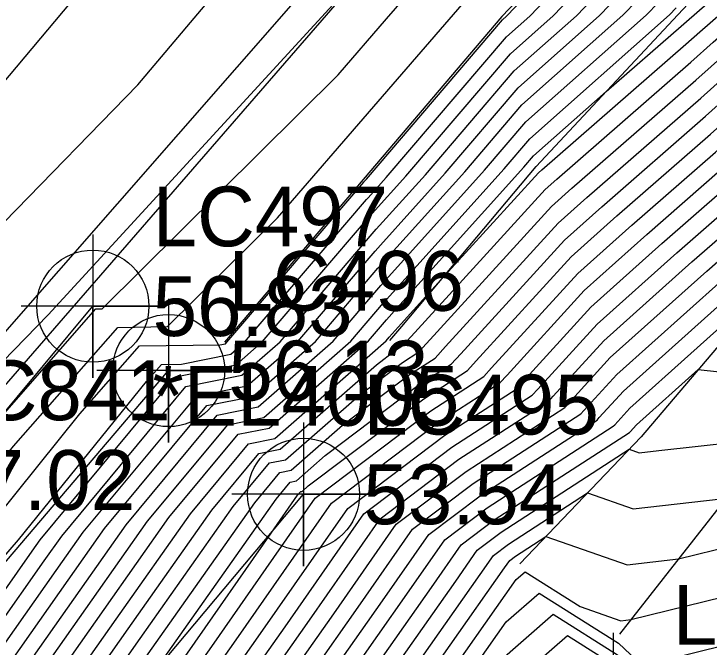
# Model space of a CAD drawing. Extents: x 2188792 to 2191981, y 386090 to 389710.
# Drawn here: x 2190863.94 to 2190893.01, y 388571.57 to 388598.04 of the extents above; entities that cross this region are included whole.
import ezdxf

# ---------------------------------------------------------------- set-up
doc = ezdxf.new("R2010")
doc.units = 0
for name, color, linetype in [('DTM Contours Major', 7, 'Continuous'), ('DTM Contours Minor', 7, 'Continuous'), ('Exist DTM Breakline', 7, 'Continuous'), ('Exist DTM Breakline Cogo Comment', 7, 'Continuous'), ('Exist DTM Breakline Cogo Elevation', 7, 'Continuous'), ('Exist DTM Breakline Cogo Number', 7, 'Continuous'), ('Exist DTM Breakline Cogo Point CELL', 7, 'Continuous'), ('Exist Roads EOP', 7, 'Continuous'), ('Exist Roads EOT', 7, 'Continuous'), ('Exist Roads EOT Cogo Elevation', 7, 'Continuous'), ('Exist Roads EOT Cogo Number', 7, 'Continuous'), ('PH Exist DTM Breakline', 7, 'Continuous')]:
    doc.layers.add(name, color=color, linetype=linetype)

msp = doc.modelspace()

# ---------------------------------------------------------------- linework, layer by layer
at = {"layer": 'DTM Contours Major'}
for points in [[(2190805.395, 388517.625), (2190821.914, 388537.405), (2190824.303, 388540.157), (2190838.013, 388555.521), (2190838.82, 388556.449), (2190851.579, 388570.723), (2190856.284, 388576.028), (2190858.731, 388578.644), (2190865.364, 388585.463), (2190879.154, 388600.491), (2190879.875, 388601.308), (2190880.028, 388601.459), (2190880.053, 388601.488), (2190880.079, 388601.518), (2190880.105, 388601.545), (2190894.811, 388617.101), (2190895.247, 388617.548), (2190895.696, 388618.008), (2190896.002, 388618.482), (2190914.299, 388637.97), (2190915.147, 388639.096), (2190915.794, 388639.956), (2190916.305, 388640.634), (2190928.768, 388654.303)], [(2190815.401, 388516.622), (2190831.804, 388536.007), (2190843.738, 388550.111), (2190845.864, 388552.248), (2190862.85, 388572.955), (2190864.7, 388575.582), (2190865.039, 388576.063), (2190870.698, 388582.868), (2190873.239, 388583.377), (2190874.326, 388584.331), (2190878.804, 388589.571), (2190878.921, 388589.701), (2190880.328, 388591.263), (2190884.7, 388596.377), (2190886.486, 388597.962), (2190890.543, 388602.182)], [(2190834.358, 388519.118), (2190842.056, 388528.788), (2190850.279, 388537.705), (2190855.644, 388544.436), (2190867.11, 388559.91), (2190874.991, 388567.307), (2190879.356, 388573.515), (2190881.284, 388576.28), (2190883.436, 388577.905), (2190888.328, 388581.067), (2190888.42, 388581.168), (2190889.426, 388582.27), (2190894.173, 388586.52), (2190894.713, 388586.99), (2190899.248, 388591.064), (2190899.642, 388591.022), (2190900.46, 388590.949), (2190906.218, 388593.25), (2190906.981, 388596.118), (2190912.36, 388599.815)], [(2190816.842, 388509.241), (2190831.372, 388524.701), (2190836.819, 388530.508), (2190837.397, 388531.235), (2190850.843, 388545.816), (2190852.024, 388547.298), (2190864.871, 388564.636), (2190869.725, 388571.527), (2190874.01, 388577.61), (2190875.059, 388578.872), (2190875.53, 388578.966), (2190877.673, 388580.847), (2190880.485, 388582.97), (2190881.553, 388583.66), (2190881.986, 388584.135), (2190886.697, 388589.294), (2190887.897, 388590.368), (2190892.661, 388594.519), (2190894.294, 388595.986), (2190898.446, 388599.61)], [(2190819.406, 388507.56), (2190835.589, 388524.813), (2190839.726, 388530.011), (2190850.561, 388541.761), (2190853.834, 388545.867), (2190868.89, 388566.186), (2190872.343, 388569.427), (2190874.256, 388572.147), (2190877.897, 388577.369), (2190881.961, 388580.437), (2190884.94, 388582.364), (2190885.203, 388582.652), (2190888.062, 388585.782), (2190891.035, 388588.444), (2190893.687, 388590.754), (2190897.083, 388593.805), (2190899.125, 388595.587), (2190902.961, 388599.066)], [(2190814.544, 388511.252), (2190827.166, 388524.683), (2190834.642, 388533.518), (2190840.081, 388539.946), (2190849.444, 388549.362), (2190854.594, 388555.64), (2190867.213, 388573.555), (2190869.524, 388576.837), (2190872.878, 388580.87), (2190874.384, 388581.172), (2190878.027, 388584.368), (2190879.399, 388585.973), (2190879.785, 388586.402), (2190884.443, 388591.57), (2190885.512, 388592.821), (2190891.353, 388598.003), (2190891.631, 388598.292)], [(2190833.128, 388513.423), (2190844.385, 388527.564), (2190849.997, 388533.65), (2190857.454, 388543.005), (2190865.329, 388553.633), (2190877.639, 388565.186), (2190884.457, 388574.883), (2190884.672, 388575.191), (2190884.911, 388575.372), (2190886.187, 388576.197), (2190889.579, 388575.018), (2190891.735, 388575.26), (2190894.006, 388575.82)]]:
    msp.add_lwpolyline(points, dxfattribs=at)
at = {"layer": 'DTM Contours Minor'}
for points in [[(2190799.379, 388516.326), (2190805.194, 388522.918), (2190815.499, 388535.258), (2190824.185, 388545.259), (2190833.127, 388555.28), (2190838.493, 388561.45), (2190851.869, 388576.416), (2190857.921, 388583.595), (2190869.126, 388595.084), (2190872.31, 388598.876), (2190890.349, 388617.063), (2190892.432, 388619.17), (2190905.906, 388633.912), (2190907.538, 388635.574), (2190925.63, 388655.347)], [(2190795.349, 388517.278), (2190804.993, 388528.211), (2190809.085, 388533.111), (2190824.067, 388550.362), (2190828.241, 388555.04), (2190838.165, 388566.451), (2190844.962, 388574.056), (2190857.675, 388589.138), (2190863.086, 388594.686), (2190871.473, 388604.676), (2190879.848, 388613.119), (2190891.729, 388625.142), (2190898.88, 388632.965), (2190907.105, 388641.339), (2190917.449, 388652.644)], [(2190809.212, 388515.623), (2190824.977, 388534.359), (2190828.513, 388538.582), (2190840.295, 388552.583), (2190842.531, 388555.253), (2190844.684, 388558.002), (2190862.211, 388577.858), (2190863.921, 388579.977), (2190868.281, 388584.942), (2190870.366, 388584.97), (2190874.961, 388589.522), (2190878.991, 388594.18), (2190883.127, 388598.962), (2190887.327, 388603.275), (2190891.358, 388607.539), (2190895.63, 388611.92), (2190900.025, 388616.428), (2190903.021, 388621.068), (2190910.07, 388628.576), (2190914.216, 388634.082), (2190917.383, 388638.288), (2190919.882, 388641.606), (2190927.359, 388649.807), (2190929.827, 388652.059)], [(2190814.851, 388519.037), (2190830.177, 388537.338), (2190833.827, 388541.675), (2190844.021, 388553.844), (2190853.832, 388566.377), (2190863.172, 388576.957), (2190866.701, 388581.33), (2190869.192, 388584.167), (2190872.546, 388584.212), (2190872.78, 388584.259), (2190872.845, 388584.316), (2190878.566, 388591.011), (2190878.575, 388591.02), (2190878.683, 388591.139), (2190884.376, 388597.799), (2190884.54, 388597.945), (2190890.108, 388603.738)], [(2190833.62, 388515.701), (2190843.453, 388528.053), (2190850.11, 388535.272), (2190856.73, 388543.577), (2190866.041, 388556.144), (2190876.58, 388566.034), (2190882.417, 388574.336), (2190883.317, 388575.627), (2190884.321, 388576.385), (2190889.67, 388579.843), (2190890.094, 388579.696), (2190890.91, 388579.787), (2190895.718, 388580.326), (2190901.333, 388579.698), (2190910.194, 388578.38), (2190918.886, 388578.946), (2190920.195, 388575.516), (2190922.608, 388580.255), (2190920.195, 388582.544), (2190913.321, 388583.382), (2190915.682, 388592.258), (2190917.519, 388593.52), (2190918.85, 388595.696), (2190924.704, 388603.347)], [(2190813.048, 388515.01), (2190831.237, 388536.505), (2190844.469, 388552.144), (2190845.147, 388552.825), (2190859.773, 388570.654), (2190862.981, 388574.752), (2190864.133, 388576.057), (2190869.481, 388582.684), (2190870.103, 388583.393), (2190870.941, 388583.404), (2190873.009, 388583.818), (2190873.586, 388584.324), (2190878.685, 388590.291), (2190878.748, 388590.361), (2190879.506, 388591.201), (2190884.538, 388597.088), (2190885.513, 388597.953), (2190890.325, 388602.96)], [(2190815.004, 388510.85), (2190829.519, 388526.295), (2190835.21, 388533.02), (2190839.35, 388537.914), (2190850.16, 388548.785), (2190852.943, 388552.177), (2190867.715, 388573.149), (2190870.421, 388576.991), (2190873.315, 388580.47), (2190874.614, 388580.731), (2190878.767, 388584.376), (2190879.517, 388585.253), (2190879.958, 388585.742), (2190885.266, 388591.632), (2190885.674, 388592.109), (2190888.708, 388594.801), (2190891.841, 388597.53), (2190892.064, 388597.73), (2190897.903, 388602.828)], [(2190834.112, 388517.979), (2190842.521, 388528.543), (2190850.223, 388536.894), (2190856.006, 388544.15), (2190866.754, 388558.655), (2190875.52, 388566.882), (2190880.377, 388573.789), (2190881.962, 388576.062), (2190883.731, 388577.398), (2190889.005, 388580.808), (2190889.064, 388580.872), (2190889.699, 388581.567), (2190894.801, 388586.135), (2190894.918, 388586.237), (2190895.903, 388587.122), (2190898.759, 388586.814), (2190904.707, 388586.283), (2190907.953, 388587.58), (2190909.881, 388594.831), (2190914.079, 388597.717), (2190917.121, 388602.69)], [(2190821.048, 388506.68), (2190834.85, 388521.396), (2190841.124, 388529.277), (2190850.392, 388539.327), (2190854.92, 388545.008), (2190867.822, 388562.421), (2190873.932, 388568.155), (2190877.316, 388572.968), (2190879.929, 388576.716), (2190882.846, 388578.918), (2190886.973, 388581.586), (2190887.134, 388581.762), (2190888.88, 388583.675), (2190892.918, 388587.29), (2190894.302, 388588.496), (2190898.756, 388592.496), (2190899.532, 388593.174), (2190904.426, 388597.612), (2190909.648, 388602.347)], [(2190815.463, 388510.448), (2190831.872, 388527.907), (2190835.777, 388532.523), (2190838.619, 388535.881), (2190850.876, 388548.208), (2190851.292, 388548.714), (2190868.218, 388572.744), (2190871.318, 388577.146), (2190873.751, 388580.071), (2190874.843, 388580.29), (2190879.508, 388584.383), (2190879.636, 388584.534), (2190880.131, 388585.083), (2190881.811, 388586.946), (2190885.879, 388591.401), (2190886.014, 388591.523), (2190892.046, 388596.777), (2190892.621, 388597.294), (2190898.038, 388602.023)], [(2190815.923, 388510.045), (2190834.225, 388529.519), (2190836.345, 388532.025), (2190837.887, 388533.848), (2190845.272, 388541.274), (2190850.956, 388547.438), (2190851.3, 388547.871), (2190855.051, 388552.932), (2190868.72, 388572.338), (2190872.216, 388577.301), (2190874.187, 388579.671), (2190875.072, 388579.848), (2190879.097, 388583.38), (2190879.895, 388583.983), (2190880.198, 388584.179), (2190880.7, 388584.728), (2190886.152, 388590.699), (2190886.642, 388591.138), (2190892.251, 388596.024), (2190893.179, 388596.858), (2190898.174, 388601.219)], [(2190817.754, 388518.234), (2190832.372, 388535.509), (2190843.007, 388548.078), (2190846.58, 388551.671), (2190861.199, 388569.492), (2190865.203, 388575.177), (2190865.936, 388576.218), (2190871.134, 388582.468), (2190873.468, 388582.936), (2190875.066, 388584.339), (2190878.923, 388588.852), (2190879.094, 388589.041), (2190881.151, 388591.324), (2190884.863, 388595.665), (2190887.46, 388597.97), (2190890.76, 388601.404)], [(2190813.165, 388512.459), (2190820.107, 388519.846), (2190832.939, 388535.012), (2190842.275, 388546.045), (2190847.296, 388551.094), (2190859.548, 388566.029), (2190865.705, 388574.771), (2190866.833, 388576.373), (2190871.57, 388582.069), (2190873.697, 388582.495), (2190875.806, 388584.346), (2190879.042, 388588.132), (2190879.267, 388588.381), (2190881.974, 388591.386), (2190885.025, 388594.954), (2190888.433, 388597.978), (2190890.978, 388600.626)], [(2190821.595, 388506.386), (2190834.604, 388520.257), (2190841.59, 388529.032), (2190850.336, 388538.516), (2190855.282, 388544.722), (2190867.466, 388561.165), (2190874.461, 388567.731), (2190878.336, 388573.242), (2190880.607, 388576.498), (2190883.141, 388578.411), (2190887.65, 388581.326), (2190887.777, 388581.465), (2190889.153, 388582.972), (2190893.545, 388586.905), (2190894.507, 388587.743), (2190899.314, 388592.06), (2190899.668, 388592.37), (2190904.914, 388597.127), (2190908.789, 388600.641)], [(2190816.383, 388509.643), (2190836.577, 388531.131), (2190836.912, 388531.527), (2190837.156, 388531.815), (2190838.322, 388532.988), (2190850.899, 388546.627), (2190851.662, 388547.584), (2190859.961, 388558.784), (2190869.223, 388571.933), (2190873.113, 388577.455), (2190874.623, 388579.272), (2190875.301, 388579.407), (2190878.385, 388582.113), (2190880.19, 388583.476), (2190880.876, 388583.92), (2190881.343, 388584.432), (2190886.425, 388589.997), (2190887.269, 388590.753), (2190892.456, 388595.271), (2190893.737, 388596.422), (2190898.31, 388600.414)], [(2190817.765, 388508.44), (2190836.327, 388528.23), (2190838.329, 388530.745), (2190850.73, 388544.194), (2190852.748, 388546.726), (2190869.958, 388569.952), (2190870.754, 388570.699), (2190871.195, 388571.327), (2190874.692, 388576.341), (2190875.804, 388577.919), (2190875.931, 388578.073), (2190875.989, 388578.084), (2190876.249, 388578.313), (2190881.075, 388581.957), (2190882.908, 388583.142), (2190883.273, 388583.542), (2190887.243, 388587.889), (2190889.152, 388589.599), (2190893.071, 388593.013), (2190895.41, 388595.113), (2190898.718, 388598.001), (2190901.496, 388600.521)], [(2190799.212, 388505.908), (2190813.109, 388522.728), (2190814.021, 388523.846), (2190814.485, 388524.396), (2190828.125, 388540.355), (2190831.727, 388544.628), (2190845.066, 388560.277), (2190859.967, 388577.28), (2190861.239, 388578.717), (2190863.046, 388580.793), (2190867.369, 388585.717), (2190867.632, 388585.72), (2190877.495, 388595.491), (2190879.522, 388597.834), (2190881.603, 388600.24)], [(2190818.312, 388508.147), (2190836.081, 388527.091), (2190838.795, 388530.501), (2190850.674, 388543.383), (2190853.11, 388546.439), (2190869.602, 388568.697), (2190871.284, 388570.275), (2190872.215, 388571.6), (2190876.542, 388577.805), (2190881.37, 388581.45), (2190883.585, 388582.882), (2190883.917, 388583.245), (2190887.516, 388587.187), (2190889.78, 388589.214), (2190893.277, 388592.26), (2190895.967, 388594.677), (2190898.853, 388597.196), (2190901.984, 388600.036)], [(2190813.624, 388512.057), (2190822.46, 388521.458), (2190833.507, 388534.514), (2190841.544, 388544.012), (2190848.012, 388550.517), (2190857.896, 388562.566), (2190866.208, 388574.366), (2190867.73, 388576.527), (2190872.006, 388581.669), (2190873.926, 388582.054), (2190876.547, 388584.353), (2190879.161, 388587.412), (2190879.44, 388587.722), (2190882.797, 388591.447), (2190885.187, 388594.243), (2190889.406, 388597.986), (2190891.196, 388599.848)], [(2190818.859, 388507.853), (2190835.835, 388525.952), (2190839.261, 388530.256), (2190850.617, 388542.572), (2190853.472, 388546.153), (2190869.246, 388567.442), (2190871.813, 388569.851), (2190873.236, 388571.874), (2190877.219, 388577.587), (2190881.665, 388580.944), (2190884.263, 388582.623), (2190884.56, 388582.948), (2190887.789, 388586.484), (2190890.407, 388588.829), (2190893.482, 388591.507), (2190896.525, 388594.241), (2190898.989, 388596.392), (2190902.473, 388599.551)], [(2190833.866, 388516.84), (2190842.987, 388528.298), (2190850.166, 388536.083), (2190856.368, 388543.863), (2190866.398, 388557.399), (2190876.05, 388566.458), (2190881.397, 388574.063), (2190882.639, 388575.845), (2190884.026, 388576.892), (2190889.683, 388580.548), (2190889.707, 388580.575), (2190889.972, 388580.865), (2190892.558, 388583.18), (2190896.643, 388582.739), (2190897.709, 388582.858), (2190898.445, 388582.776), (2190902.159, 388582.224), (2190908.954, 388581.617), (2190909.687, 388581.91), (2190912.781, 388593.544), (2190915.799, 388595.618), (2190917.986, 388599.193)], [(2190814.084, 388511.654), (2190824.813, 388523.071), (2190834.075, 388534.016), (2190840.813, 388541.979), (2190848.728, 388549.939), (2190856.245, 388559.103), (2190866.71, 388573.96), (2190868.627, 388576.682), (2190872.442, 388581.27), (2190874.155, 388581.613), (2190877.287, 388584.361), (2190879.28, 388586.693), (2190879.613, 388587.062), (2190883.62, 388591.509), (2190885.35, 388593.532), (2190890.38, 388597.995), (2190891.413, 388599.07)], [(2190819.953, 388507.267), (2190835.342, 388523.674), (2190840.192, 388529.766), (2190850.505, 388540.95), (2190854.196, 388545.581), (2190868.534, 388564.931), (2190872.873, 388569.003), (2190875.276, 388572.421), (2190878.574, 388577.151), (2190882.256, 388579.931), (2190885.618, 388582.104), (2190885.847, 388582.355), (2190888.335, 388585.08), (2190891.663, 388588.059), (2190893.892, 388590.001), (2190897.641, 388593.369), (2190899.261, 388594.783), (2190903.449, 388598.581)], [(2190824.423, 388516.415), (2190836.573, 388529.369), (2190837.863, 388530.99), (2190850.786, 388545.005), (2190852.386, 388547.012), (2190869.782, 388570.489), (2190870.227, 388571.122), (2190874.907, 388577.765), (2190875.495, 388578.472), (2190875.759, 388578.525), (2190876.961, 388579.58), (2190880.78, 388582.463), (2190882.23, 388583.401), (2190882.63, 388583.838), (2190886.97, 388588.592), (2190888.525, 388589.983), (2190892.866, 388593.766), (2190894.852, 388595.549), (2190898.582, 388598.805)], [(2190820.501, 388506.973), (2190835.096, 388522.535), (2190840.658, 388529.522), (2190850.448, 388540.139), (2190854.558, 388545.294), (2190868.178, 388563.676), (2190873.402, 388568.579), (2190876.296, 388572.695), (2190879.252, 388576.933), (2190882.551, 388579.424), (2190886.295, 388581.845), (2190886.49, 388582.058), (2190888.608, 388584.377), (2190892.29, 388587.674), (2190894.097, 388589.249), (2190898.198, 388592.932), (2190899.397, 388593.979), (2190903.938, 388598.097)], [(2190833.374, 388514.562), (2190843.919, 388527.809), (2190850.054, 388534.461), (2190857.092, 388543.291), (2190865.685, 388554.889), (2190877.109, 388565.61), (2190883.437, 388574.61), (2190883.994, 388575.409), (2190884.616, 388575.879), (2190887.929, 388578.02), (2190889.836, 388577.357), (2190893.515, 388577.769)], [(2190832.882, 388512.284), (2190844.851, 388527.319), (2190849.941, 388532.839), (2190857.816, 388542.718), (2190864.973, 388552.378), (2190878.168, 388564.762), (2190884.942, 388574.396), (2190885.316, 388574.723), (2190887.619, 388573.271), (2190889.322, 388572.679), (2190889.743, 388572.727), (2190894.396, 388573.875)], [(2190832.636, 388511.145), (2190845.316, 388527.074), (2190849.885, 388532.028), (2190858.178, 388542.432), (2190864.617, 388551.123), (2190878.698, 388564.338), (2190884.53, 388572.633), (2190885.906, 388573.834), (2190889.226, 388571.74), (2190890.208, 388570.8), (2190894.786, 388571.93), (2190908.201, 388568.963), (2190910.194, 388567.697), (2190914.57, 388564.629), (2190917.494, 388560.253), (2190918.599, 388551.848), (2190919.723, 388549.78), (2190921.827, 388548.62), (2190924.041, 388550.252), (2190930.196, 388553.073), (2190937.571, 388552.877)], [(2190832.39, 388510.006), (2190845.782, 388526.83), (2190849.828, 388531.217), (2190858.54, 388542.146), (2190864.261, 388549.868), (2190879.227, 388563.914), (2190884.118, 388570.87), (2190886.495, 388572.945), (2190889.183, 388571.251), (2190891.461, 388569.068), (2190895.175, 388569.985), (2190906.062, 388567.577), (2190910.194, 388564.953), (2190912.956, 388563.015), (2190914.803, 388560.253), (2190915.5, 388554.946), (2190918.807, 388548.863), (2190924.996, 388545.45), (2190930.196, 388549.283), (2190930.776, 388549.672), (2190940.197, 388549.437)], [(2190832.144, 388508.867), (2190846.248, 388526.585), (2190849.772, 388530.406), (2190858.902, 388541.86), (2190863.905, 388548.612), (2190879.757, 388563.49), (2190883.706, 388569.106), (2190887.084, 388572.056), (2190889.139, 388570.761), (2190892.713, 388567.336), (2190895.565, 388568.04), (2190903.922, 388566.191), (2190910.194, 388562.208), (2190911.343, 388561.402), (2190912.111, 388560.253), (2190912.402, 388558.045), (2190917.892, 388547.947), (2190928.166, 388542.281), (2190930.196, 388543.777), (2190934.073, 388546.375), (2190940.197, 388546.222)]]:
    msp.add_lwpolyline(points, dxfattribs=at)
at = {"layer": 'Exist DTM Breakline'}
for points in [[(2190689.157, 388357.957), (2190713.441, 388392.537), (2190745.14, 388434.56), (2190776.993, 388476.544), (2190808.657, 388516.035), (2190842.113, 388555.648), (2190867.238, 388585.829)], [(2190692.251, 388355.806), (2190716.264, 388390.579), (2190748.562, 388431.852), (2190783.317, 388471.474), (2190811.479, 388513.934), (2190844.812, 388553.096), (2190870.407, 388583.134)], [(2190697.341, 388352.364), (2190722.434, 388385.671), (2190754.301, 388427.205), (2190785.944, 388469.12), (2190817.744, 388508.452), (2190851.002, 388548.106), (2190876.052, 388577.962)]]:
    msp.add_lwpolyline(points, dxfattribs=at)
at = {"layer": 'Exist DTM Breakline Cogo Point CELL'}
for points in [[(2190867.238, 388588.829), (2190867.238, 388582.829), (2190867.238, 388585.829), (2190870.238, 388585.829), (2190864.238, 388585.829)], [(2190870.407, 388586.134), (2190870.407, 388580.134), (2190870.407, 388583.134), (2190873.407, 388583.134), (2190867.407, 388583.134)], [(2190876.052, 388580.962), (2190876.052, 388574.962), (2190876.052, 388577.962), (2190879.052, 388577.962), (2190873.052, 388577.962)], [(2190888.997, 388572.171), (2190888.997, 388566.171), (2190888.997, 388569.171), (2190891.997, 388569.171), (2190885.997, 388569.171)]]:
    msp.add_lwpolyline(points, dxfattribs=at)
for centre in [(2190867.238, 388585.829), (2190870.407, 388583.134), (2190876.052, 388577.962)]:
    msp.add_circle(centre, 2.344, dxfattribs=at)
at = {"layer": 'Exist Roads EOP'}
msp.add_lwpolyline([(2191134.602, 388861.742), (2191096.259, 388823.8), (2191059.297, 388787.244), (2191021.316, 388749.148), (2190986.543, 388714.398), (2190949.487, 388676.464), (2190915.386, 388640.384), (2190880.06, 388601.534), (2190847.373, 388563.892), (2190814.156, 388524.043), (2190784.01, 388486.17), (2190753.438, 388446.547), (2190720.707, 388403.308), (2190691.569, 388363.271), (2190662.389, 388323.233), (2190633.272, 388282.773), (2190602.912, 388240.265), (2190571.201, 388196.09), (2190539.16, 388151.522), (2190509, 388109.198), (2190478.709, 388067.021), (2190448.893, 388024.678), (2190418.629, 387982.769)], dxfattribs=at)
at = {"layer": 'Exist Roads EOT'}
msp.add_lwpolyline([(2190928.044, 388656.144), (2190892.581, 388617.901), (2190858.144, 388578.56), (2190824.348, 388538.22), (2190795.065, 388501.961), (2190763.61, 388461.827), (2190731.812, 388420.195), (2190701.338, 388378.609), (2190671.384, 388337.618), (2190641.373, 388296.321), (2190610.834, 388253.969), (2190580.32, 388211.382), (2190550.521, 388169.982), (2190519.765, 388127.197), (2190491.337, 388087.267), (2190459.805, 388043.503), (2190428.552, 388000.405)], dxfattribs=at)
at = {"layer": 'PH Exist DTM Breakline'}
for points in [[(2190879.661, 388584.385), (2190880.159, 388584.978), (2190885.775, 388591.67), (2190891.711, 388598.006), (2190897.647, 388604.343), (2190903.583, 388610.679), (2190909.282, 388617.336), (2190914.981, 388623.992), (2190920.681, 388630.649), (2190926.789, 388637.134), (2190932.898, 388643.619), (2190939.006, 388650.104)], [(2190925.247, 388643.064), (2190919.304, 388636.272), (2190913.362, 388629.481), (2190907.42, 388622.689), (2190901.478, 388615.897), (2190895.766, 388609.912), (2190890.054, 388603.928), (2190884.343, 388597.943), (2190878.547, 388591.129), (2190872.751, 388584.315)], [(2190940.007, 388637.365), (2190934.466, 388631.382), (2190928.924, 388625.398), (2190924.978, 388619.995), (2190921.032, 388614.593), (2190915.708, 388608.409), (2190910.384, 388602.225), (2190905.083, 388596.959), (2190899.782, 388591.694), (2190894.975, 388586.028), (2190890.167, 388580.363), (2190885.096, 388575.055)], [(2190898.009, 388583.24), (2190893.635, 388577.676), (2190889.26, 388572.111)]]:
    msp.add_lwpolyline(points, dxfattribs=at)

# ---------------------------------------------------------------- texts
at = {"layer": 'Exist DTM Breakline Cogo Comment'}
msp.add_text('*EL4005', height=2.5, dxfattribs=at).set_placement((2190869.738, 388580.829))
at = {"layer": 'Exist DTM Breakline Cogo Elevation'}
for s, p in [('56.83', (2190869.738, 388584.579)), ('56.13', (2190872.907, 388581.884)), ('53.54', (2190878.552, 388576.712))]:
    msp.add_text(s, height=2.5, dxfattribs=at).set_placement(p)
at = {"layer": 'Exist DTM Breakline Cogo Number'}
for s, p in [('LC497', (2190869.738, 388588.329)), ('LC496', (2190872.907, 388585.634)), ('LC495', (2190878.552, 388580.462)), ('LC494', (2190891.497, 388571.671))]:
    msp.add_text(s, height=2.5, dxfattribs=at).set_placement(p)
at = {"layer": 'Exist Roads EOT Cogo Elevation'}
msp.add_text('57.02', height=2.5, dxfattribs=at).set_placement((2190860.644, 388577.31))
at = {"layer": 'Exist Roads EOT Cogo Number'}
msp.add_text('LC841', height=2.5, dxfattribs=at).set_placement((2190860.644, 388581.06))

doc.saveas('drawing.dxf')
